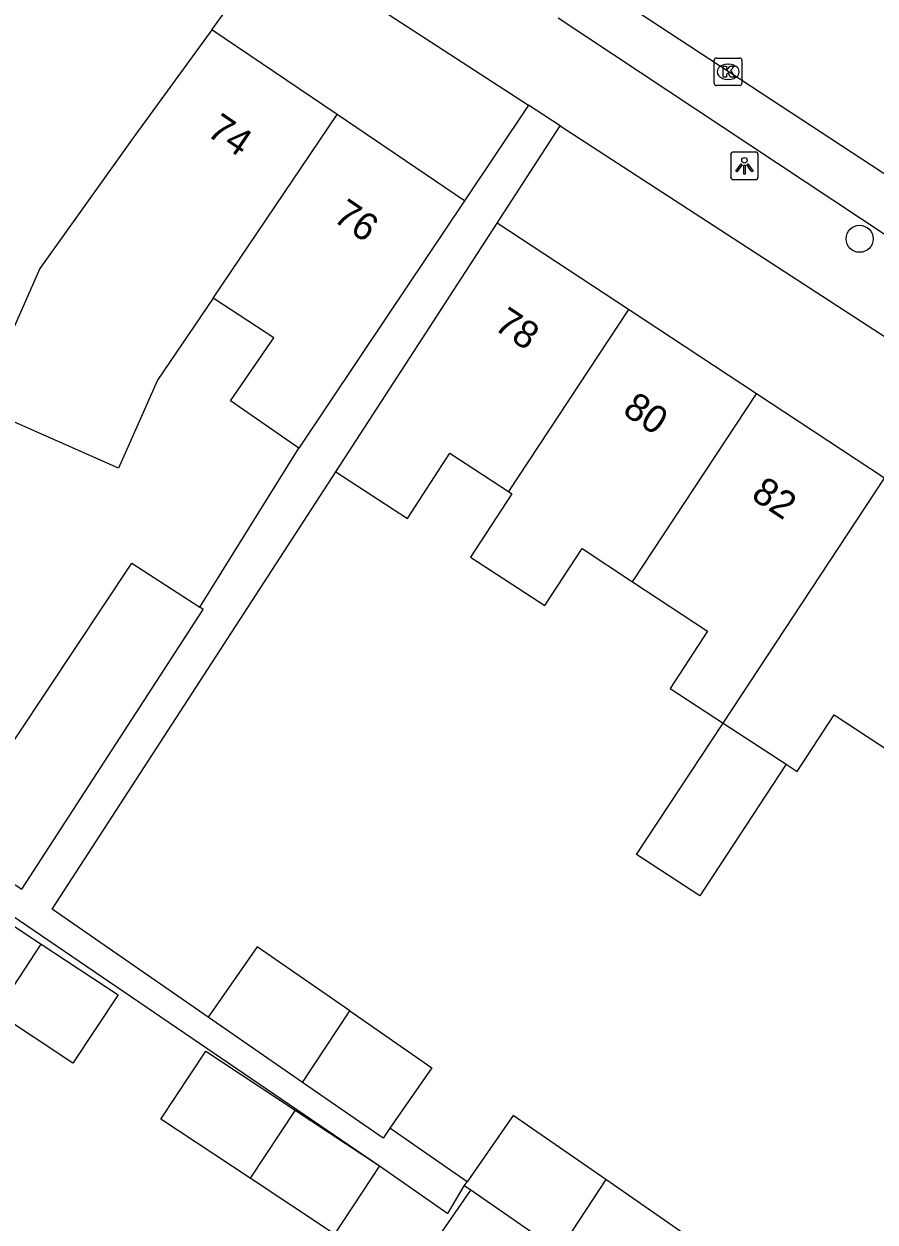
# Model space of a CAD drawing. Extents: x 159280 to 160375, y 384531 to 385872.
# Drawn here: x 159929.07 to 159959.91, y 384870.57 to 384913.99 of the extents above; entities that cross this region are included whole.
import ezdxf

# ---------------------------------------------------------------- set-up
doc = ezdxf.new("R2010")
doc.units = 0
for name, color, linetype in [('IMGEO_Boom', 7, 'Continuous'), ('IMGEO_Kolk', 7, 'Continuous'), ('IMGEO_Lichtpunt', 7, 'Continuous'), ('IMGEO_Pand', 7, 'Continuous'), ('IMGEO_Pand_nummerreeks', 7, 'Continuous'), ('IMGEO_Rijbaan_lokaal_open', 7, 'Continuous'), ('IMGEO_Voetpad_open', 7, 'Continuous')]:
    doc.layers.add(name, color=color, linetype=linetype)

msp = doc.modelspace()

# ---------------------------------------------------------------- linework, layer by layer
at = {"layer": 'IMGEO_Boom'}
msp.add_circle((159959.353, 384906.208), 0.489, dxfattribs=at)
at = {"layer": 'IMGEO_Kolk'}
for p, q in [((159954.088, 384911.835), (159954.088, 384912.687)), ((159954.163, 384912.761), (159955.015, 384912.761)), ((159954.576, 384912.541), (159954.601, 384912.541)), ((159955.089, 384912.687), (159955.089, 384911.835)), ((159955.015, 384911.761), (159954.163, 384911.761)), ((159954.599, 384911.981), (159954.574, 384911.981))]:
    msp.add_line(p, q, dxfattribs=at)
for points in [[(159954.088, 384911.835), (159954.088, 384912.687)], [(159954.163, 384912.761), (159955.015, 384912.761)], [(159954.409, 384912.461), (159954.532, 384912.461), (159954.532, 384912.31), (159954.662, 384912.461), (159954.826, 384912.461), (159954.68, 384912.31), (159954.833, 384912.061), (159954.681, 384912.061), (159954.596, 384912.225), (159954.532, 384912.158), (159954.532, 384912.061), (159954.409, 384912.061), (159954.409, 384912.461)], [(159955.089, 384912.687), (159955.089, 384911.835)], [(159955.015, 384911.761), (159954.163, 384911.761)]]:
    msp.add_lwpolyline(points, dxfattribs=at)
for centre, start, end in [((159954.165, 384912.685), 91.552, 178.448), ((159954.165, 384912.685), 91.552, 178.448), ((159955.013, 384912.685), 1.552, 88.448), ((159955.013, 384912.685), 1.552, 88.448), ((159954.165, 384911.837), 181.552, 268.448), ((159954.165, 384911.837), 181.552, 268.448), ((159955.013, 384911.837), 271.552, 358.448), ((159955.013, 384911.837), 271.552, 358.448)]:
    msp.add_arc(centre, 0.0765, start, end, dxfattribs=at)
for centre, major_axis, ratio, start_param, end_param in [((159954.575, 384912.261), (-0.387, 0.002), 0.722429, 4.712389, 7.853982), ((159954.6, 384912.261), (-0.39, 0.002), 0.717154, 1.570796, 4.712389)]:
    msp.add_ellipse(centre, major_axis=major_axis, ratio=ratio, start_param=start_param, end_param=end_param, dxfattribs=at)
at = {"layer": 'IMGEO_Lichtpunt'}
for p, q in [((159954.682, 384909.257), (159954.682, 384908.45)), ((159954.682, 384909.257), (159954.682, 384908.45)), ((159955.584, 384909.352), (159954.776, 384909.352)), ((159955.584, 384909.352), (159954.776, 384909.352)), ((159955.678, 384908.45), (159955.678, 384909.257)), ((159955.678, 384908.45), (159955.678, 384909.257)), ((159954.776, 384908.356), (159955.584, 384908.356)), ((159954.776, 384908.356), (159955.584, 384908.356))]:
    msp.add_line(p, q, dxfattribs=at)
for points in [[(159955.056, 384908.921), (159955.095, 384908.893), (159954.907, 384908.631), (159954.869, 384908.658), (159955.056, 384908.921)], [(159955.158, 384908.873), (159955.205, 384908.873), (159955.205, 384908.551), (159955.158, 384908.551), (159955.158, 384908.873)], [(159955.268, 384908.893), (159955.306, 384908.92), (159955.493, 384908.658), (159955.454, 384908.63), (159955.268, 384908.893)]]:
    msp.add_lwpolyline(points, dxfattribs=at)
msp.add_circle((159955.181, 384909.055), 0.0994, dxfattribs=at)
for centre, start, end in [((159954.776, 384909.257), 90, 180), ((159954.776, 384909.257), 90, 180), ((159955.584, 384909.257), 0, 90), ((159955.584, 384909.257), 0, 90), ((159954.776, 384908.45), 180, 270), ((159954.776, 384908.45), 180, 270), ((159955.584, 384908.45), 270, 0), ((159955.584, 384908.45), 270, 360)]:
    msp.add_arc(centre, 0.0946, start, end, dxfattribs=at)
at = {"layer": 'IMGEO_Pand'}
for points in [[(159935.885, 384913.787), (159937.395, 384915.867)], [(159935.885, 384913.787), (159933.027, 384909.869), (159929.643, 384905.135), (159927.517, 384900.319), (159927.434, 384900.13)], [(159940.426, 384910.712), (159935.885, 384913.787)], [(159935.922, 384904.056), (159940.426, 384910.712)], [(159945.039, 384907.589), (159940.426, 384910.712)], [(159945.039, 384907.589), (159942.255, 384903.436), (159939.031, 384898.626)], [(159940.37, 384897.758), (159943.5, 384902.583), (159946.22, 384906.777)], [(159950.974, 384903.644), (159946.22, 384906.777)], [(159935.922, 384904.056), (159933.911, 384901.085), (159933.456, 384900.052), (159932.502, 384897.894), (159927.434, 384900.13)], [(159939.031, 384898.626), (159936.551, 384900.337), (159938.122, 384902.615), (159935.922, 384904.056)], [(159950.974, 384903.644), (159946.626, 384897.047)], [(159955.613, 384900.586), (159950.974, 384903.644)], [(159951.125, 384893.776), (159955.613, 384900.586)], [(159960.252, 384897.529), (159955.613, 384900.586)], [(159940.37, 384897.758), (159942.969, 384896.072), (159944.503, 384898.437), (159946.626, 384897.047)], [(159954.406, 384888.659), (159957.593, 384893.494), (159960.252, 384897.529)], [(159946.626, 384897.047), (159946.757, 384896.961), (159945.258, 384894.672), (159947.942, 384892.914), (159949.296, 384894.982), (159951.125, 384893.776)], [(159926.265, 384885.788), (159927.157, 384887.164), (159927.832, 384886.726), (159932.984, 384894.45), (159935.445, 384892.854)], [(159951.125, 384893.776), (159953.842, 384891.986), (159952.486, 384889.916), (159954.406, 384888.659)], [(159925.764, 384885.016), (159925.634, 384884.816), (159928.992, 384882.638), (159935.568, 384892.774), (159935.445, 384892.854)], [(159956.69, 384887.163), (159953.566, 384882.393), (159951.268, 384883.898), (159954.406, 384888.659)], [(159954.406, 384888.659), (159956.69, 384887.163)], [(159956.69, 384887.163), (159957.086, 384886.904), (159958.432, 384888.96), (159960.403, 384887.661)], [(159928.06, 384878.173), (159924.594, 384880.464), (159926.228, 384882.937), (159929.693, 384880.646)], [(159929.693, 384880.646), (159932.48, 384878.804), (159930.845, 384876.332), (159928.06, 384878.173)], [(159928.06, 384878.173), (159929.693, 384880.646)], [(159940.877, 384878.226), (159937.517, 384880.553), (159935.751, 384878.002)], [(159939.17, 384875.635), (159940.877, 384878.226)], [(159940.877, 384878.226), (159943.851, 384876.168), (159942.33, 384873.973)], [(159939.17, 384875.635), (159935.751, 384878.002)], [(159937.269, 384872.16), (159934.03, 384874.301), (159935.662, 384876.771), (159938.9, 384874.63)], [(159942.33, 384873.973), (159942.084, 384873.617), (159939.17, 384875.635)], [(159938.9, 384874.63), (159937.269, 384872.16)], [(159938.9, 384874.63), (159941.957, 384872.609)], [(159950.156, 384872.111), (159946.795, 384874.438), (159945.131, 384872.034)], [(159941.957, 384872.609), (159940.325, 384870.14), (159937.269, 384872.16)], [(159950.156, 384872.111), (159948.449, 384869.519)], [(159951.582, 384867.82), (159953.129, 384870.053), (159950.156, 384872.111)], [(159947.197, 384867.218), (159943.781, 384869.584), (159945.263, 384871.725)], [(159945.029, 384871.887), (159945.131, 384872.034)], [(159945.263, 384871.725), (159945.029, 384871.887)], [(159948.449, 384869.519), (159945.263, 384871.725)]]:
    msp.add_lwpolyline(points, dxfattribs=at)
at = {"layer": 'IMGEO_Rijbaan_lokaal_open'}
msp.add_lwpolyline([(159948.807, 384916.086), (159963.82, 384906.231), (159966.197, 384904.67), (159972.095, 384900.798), (160012.928, 384873.71)], dxfattribs=at)
at = {"layer": 'IMGEO_Voetpad_open'}
for points in [[(159937.395, 384915.867), (159938.151, 384917.03), (159947.359, 384911.05)], [(160011.387, 384873.923), (160010.433, 384873.564), (160009.691, 384873.724), (160000, 384880.127), (159971.306, 384899.047), (159948.433, 384914.203)], [(159947.359, 384911.05), (159945.039, 384907.589)], [(159948.507, 384910.304), (159947.359, 384911.05)], [(159946.22, 384906.777), (159948.507, 384910.304)], [(159948.507, 384910.304), (159969.168, 384896.885), (159990.488, 384882.554)], [(159935.445, 384892.854), (159939.031, 384898.626)], [(159935.751, 384878.002), (159930.095, 384881.918), (159940.37, 384897.758)], [(159922.9, 384885.582), (159941.957, 384872.609)], [(159945.131, 384872.034), (159942.33, 384873.973)], [(159941.957, 384872.609), (159944.437, 384870.879), (159945.029, 384871.887)]]:
    msp.add_lwpolyline(points, dxfattribs=at)

# ---------------------------------------------------------------- texts
at = {"layer": 'IMGEO_Pand_nummerreeks'}
for s, rotation, p in [('74', 325.8976, (159935.651, 384909.984)), ('76', 325.8988, (159940.228, 384906.885)), ('78', 326.6125, (159946.058, 384902.955)), ('80', 326.6125, (159950.721, 384899.882)), ('82', 326.6125, (159955.378, 384896.813))]:
    msp.add_text(s, height=1, rotation=rotation, dxfattribs=at).set_placement(p)

doc.saveas('drawing.dxf')
